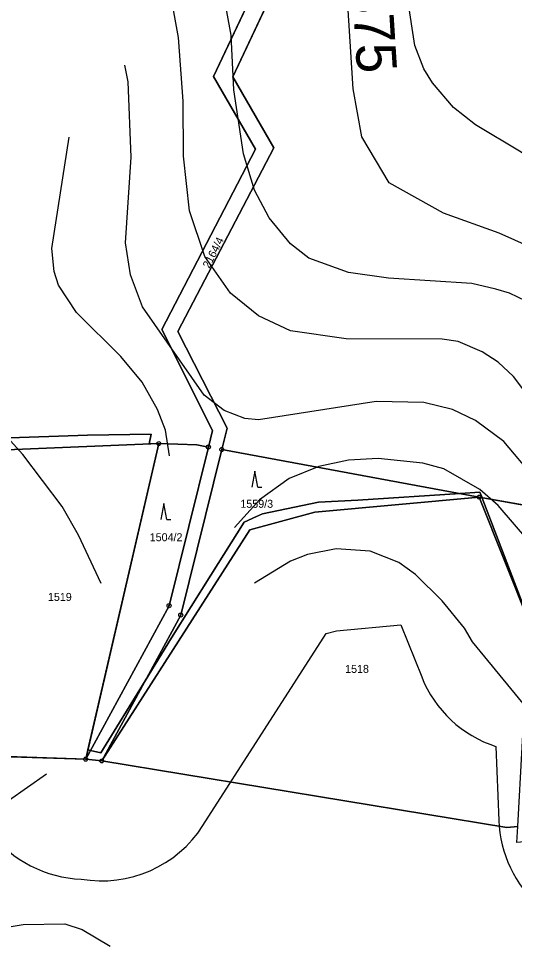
# Model space of a CAD drawing. Extents: x -706130 to -698555, y -971544 to -967260.
# Drawn here: x -705059.5 to -704935.5, y -970935.8 to -970704.4 of the extents above; entities that cross this region are included whole.
import ezdxf

# ---------------------------------------------------------------- set-up
doc = ezdxf.new("R2010")
doc.units = 0
for name, color, linetype in [('BPEJ hranice S', 7, 'Continuous'), ('BPEJ I-II trida ochrany S', 7, 'Continuous'), ('KN_Hranice_parcel', 7, 'Continuous'), ('KN_Parcelni cisla', 7, 'Continuous'), ('KN_Polygon parcely', 7, 'Continuous'), ('KN_POZEMKY_10_LESNI POZEMEK', 7, 'Continuous'), ('KN_POZEMKY_14_OSTATNI PLOCHA', 7, 'Continuous'), ('KN_POZEMKY_2_ORNA PUDA', 7, 'Continuous'), ('KN_VYUZITI_17_ostatni plocha_ostatni komunikace', 7, 'Continuous'), ('KN_Značky bodu BP', 7, 'Continuous'), ('KN_Značky kultur', 7, 'Continuous'), ('OP lesa 30 m', 7, 'Continuous'), ('Plochy lesní všeobecné S', 7, 'Continuous'), ('Plochy smíšené nezastavěného území všeobecné S', 7, 'Continuous'), ('Plochy zemědělské všeobecné CELEK S', 7, 'Continuous'), ('Regulační bloky v krajině S', 7, 'Continuous'), ('VÝŠKOPIS_vrstevnice doplňková', 7, 'Continuous'), ('VÝŠKOPIS_vrstevnice hlavní', 7, 'Continuous'), ('VÝŠKOPIS_vrstevnice výška', 7, 'Continuous'), ('VÝŠKOPIS_vrstevnice zesílená', 7, 'Continuous')]:
    doc.layers.add(name, color=color, linetype=linetype)

msp = doc.modelspace()

# ---------------------------------------------------------------- linework, layer by layer
at = {"layer": 'BPEJ hranice S'}
for points in [[(-704931.72, -970855.35), (-704943.44, -970824.71), (-704943.66, -970824.14), (-704944.17, -970822.81), (-704949.16, -970823.13), (-704974.71, -970824.74), (-704984.56, -970825.28), (-704998.49, -970828.17), (-705000, -970828.85), (-705003.11, -970830.25), (-705011.43, -970843.52), (-705021.28, -970859.22), (-705027.85, -970869.9), (-705038.93, -970887.9), (-705041.51, -970887.31), (-705042.16, -970887.17), (-705024.44, -970810.62), (-705026.89, -970810.72), (-705026.39, -970808.27), (-705042.28, -970808.5), (-705064.07, -970809.28)], [(-705064.07, -970809.28), (-705042.28, -970808.5), (-705026.39, -970808.27), (-705026.89, -970810.72), (-705024.44, -970810.62), (-705042.16, -970887.17), (-705041.51, -970887.31), (-705038.93, -970887.9), (-705027.85, -970869.9), (-705021.28, -970859.22), (-705011.43, -970843.52), (-705003.11, -970830.25), (-705000, -970828.85), (-704998.49, -970828.17), (-704984.56, -970825.28), (-704974.71, -970824.74), (-704949.16, -970823.13), (-704944.17, -970822.81), (-704943.66, -970824.14), (-704943.44, -970824.71), (-704931.72, -970855.35)]]:
    msp.add_lwpolyline(points, dxfattribs=at)
at = {"layer": 'BPEJ I-II trida ochrany S'}
for p, q in [((-705024.44, -970810.62), (-705062.48, -970812.16)), ((-705042.16, -970887.17), (-705024.44, -970810.62)), ((-704944.39, -970824.01), (-704985.42, -970827.78)), ((-704985.42, -970827.78), (-705001.67, -970832.21)), ((-705001.67, -970832.21), (-705038.69, -970889.93)), ((-705042.7, -970889.51), (-705042.16, -970887.17)), ((-705042.16, -970887.17), (-705042.16, -970887.17)), ((-705038.69, -970889.93), (-705042.7, -970889.51))]:
    msp.add_line(p, q, dxfattribs=at)
msp.add_lwpolyline([(-704930.88, -970857.83), (-704931.71, -970855.75), (-704944.39, -970824.01)], dxfattribs=at)
at = {"layer": 'KN_Hranice_parcel'}
for p, q in [((-705024.44, -970810.62), (-705062.48, -970812.16)), ((-705042.7, -970889.51), (-705024.44, -970810.62)), ((-705008.69, -970812.11), (-704944.39, -970824.01)), ((-704930.88, -970857.83), (-704944.39, -970824.01)), ((-704944.39, -970824.01), (-704800.88, -970849.71)), ((-705038.69, -970889.93), (-705042.7, -970889.51))]:
    msp.add_line(p, q, dxfattribs=at)
for points in [[(-705008.69, -970812.11), (-705007.36, -970806.79), (-705019.71, -970782.59), (-704995.67, -970736.7), (-705005.9, -970718.98), (-704995.55, -970696.81)], [(-705001.11, -970698.41), (-705010.8, -970718.92), (-705000.3, -970737.04), (-705023.71, -970782.14), (-705011.02, -970807.33), (-705012.05, -970811.49)], [(-705012.05, -970811.49), (-705021.89, -970851.15), (-705042.7, -970889.51)], [(-705024.44, -970810.62), (-705014.95, -970810.95), (-705012.05, -970811.49)], [(-705042.7, -970889.51), (-705074.93, -970888.47), (-705062.48, -970812.16)], [(-705038.69, -970889.93), (-705018.97, -970853.49), (-705008.69, -970812.11)], [(-704944.39, -970824.01), (-704985.42, -970827.78), (-705001.67, -970832.21), (-705038.69, -970889.93)], [(-704934.74, -970906.33), (-704937.47, -970906.61), (-705038.69, -970889.93)]]:
    msp.add_lwpolyline(points, dxfattribs=at)
at = {"layer": 'KN_Polygon parcely'}
for points in [[(-705062.48, -970812.16), (-705024.44, -970810.62), (-705014.95, -970810.95), (-705012.05, -970811.49), (-705011.02, -970807.33), (-705023.71, -970782.14), (-705000.3, -970737.04), (-705010.8, -970718.92), (-705001.11, -970698.41), (-704992.63, -970680.44), (-704964.95, -970670.6), (-704951.95, -970652.21), (-704952.5, -970634.75), (-704964.95, -970620.46), (-704955.97, -970595.7), (-704946.93, -970581.76), (-704927.29, -970570.94), (-704910.05, -970564.87), (-704899.18, -970551.2), (-704904.79, -970523.27), (-705042.96, -970468.75), (-705058.24, -970467.41)], [(-704995.55, -970696.81), (-705005.9, -970718.98), (-704995.67, -970736.7), (-705019.71, -970782.59), (-705007.36, -970806.79), (-705008.69, -970812.11), (-704944.39, -970824.01), (-704800.88, -970849.71), (-704801.58, -970846.29), (-704822.48, -970820.2), (-704840.46, -970775.08), (-704829.92, -970737.1), (-704827.39, -970702.43)], [(-704822.85, -970967.55), (-704823.85, -970899.66), (-704845.22, -970898.59), (-704874.14, -970906.79), (-704909.51, -970908.05), (-704934.96, -970910.32), (-704934.74, -970906.33), (-704937.47, -970906.61), (-705038.69, -970889.93), (-705042.7, -970889.51), (-705074.93, -970888.47), (-705062.48, -970812.16), (-705079.24, -970809.5), (-705093.02, -970756.09), (-705095.13, -970722.06), (-705154.94, -970720.44), (-705157.26, -970750.81), (-705192.03, -970746.74), (-705194.44, -970760.35), (-705205.04, -970841.14), (-705206.36, -970881.05), (-705208.82, -970881.05), (-705203.39, -970938.45)]]:
    msp.add_lwpolyline(points, dxfattribs=at)
for points in [[(-704995.67, -970736.7), (-705005.9, -970718.98), (-704995.55, -970696.81), (-705001.11, -970698.41), (-705010.8, -970718.92), (-705000.3, -970737.04), (-705023.71, -970782.14), (-705011.02, -970807.33), (-705012.05, -970811.49), (-705021.89, -970851.15), (-705042.7, -970889.51), (-705038.69, -970889.93), (-705018.97, -970853.49), (-705008.69, -970812.11), (-705007.36, -970806.79), (-705019.71, -970782.59)], [(-705024.44, -970810.62), (-705062.48, -970812.16), (-705074.93, -970888.47), (-705042.7, -970889.51)], [(-705042.7, -970889.51), (-705021.89, -970851.15), (-705012.05, -970811.49), (-705014.95, -970810.95), (-705024.44, -970810.62)], [(-704944.39, -970824.01), (-705008.69, -970812.11), (-705018.97, -970853.49), (-705038.69, -970889.93), (-705001.67, -970832.21), (-704985.42, -970827.78)], [(-704932.51, -970866.67), (-704930.88, -970857.83), (-704944.39, -970824.01), (-704985.42, -970827.78), (-705001.67, -970832.21), (-705038.69, -970889.93), (-704937.47, -970906.61), (-704934.74, -970906.33)], [(-704930.88, -970857.83), (-704911.26, -970856.24), (-704909.51, -970903.71), (-704875.21, -970900.04), (-704845.19, -970894.06), (-704823.39, -970894.18), (-704806.82, -970890.86), (-704795.92, -970881.37), (-704797.95, -970863.95), (-704800.88, -970849.71), (-704944.39, -970824.01)]]:
    msp.add_lwpolyline(points, close=True, dxfattribs=at)
at = {"layer": 'KN_POZEMKY_10_LESNI POZEMEK'}
for p, q in [((-705005.9, -970718.98), (-704995.55, -970696.81)), ((-705001.11, -970698.41), (-705010.8, -970718.92)), ((-705010.8, -970718.92), (-705000.3, -970737.04)), ((-704995.67, -970736.7), (-705005.9, -970718.98)), ((-705000.3, -970737.04), (-705023.71, -970782.14)), ((-705019.71, -970782.59), (-704995.67, -970736.7)), ((-705023.71, -970782.14), (-705011.02, -970807.33)), ((-705007.36, -970806.79), (-705019.71, -970782.59)), ((-705008.69, -970812.11), (-705007.36, -970806.79)), ((-705011.02, -970807.33), (-705012.05, -970811.49)), ((-705024.44, -970810.62), (-705062.48, -970812.16)), ((-705042.7, -970889.51), (-705024.44, -970810.62)), ((-705014.95, -970810.95), (-705024.44, -970810.62)), ((-705024.44, -970810.62), (-705014.95, -970810.95)), ((-705012.05, -970811.49), (-705021.89, -970851.15)), ((-705012.05, -970811.49), (-705014.95, -970810.95)), ((-705014.95, -970810.95), (-705012.05, -970811.49)), ((-705018.97, -970853.49), (-705008.69, -970812.11)), ((-704944.39, -970824.01), (-705008.69, -970812.11)), ((-705008.69, -970812.11), (-704944.39, -970824.01)), ((-704944.39, -970824.01), (-704985.42, -970827.78)), ((-704800.88, -970849.71), (-704944.39, -970824.01)), ((-704930.88, -970857.83), (-704944.39, -970824.01)), ((-704944.39, -970824.01), (-704800.88, -970849.71)), ((-704985.42, -970827.78), (-705001.67, -970832.21)), ((-705001.67, -970832.21), (-705038.69, -970889.93)), ((-705021.89, -970851.15), (-705042.7, -970889.51)), ((-705038.69, -970889.93), (-705018.97, -970853.49))]:
    msp.add_line(p, q, dxfattribs=at)
at = {"layer": 'KN_POZEMKY_14_OSTATNI PLOCHA'}
for p, q in [((-704995.55, -970696.81), (-705005.9, -970718.98)), ((-705010.8, -970718.92), (-705001.11, -970698.41)), ((-705000.3, -970737.04), (-705010.8, -970718.92)), ((-705005.9, -970718.98), (-704995.67, -970736.7)), ((-705023.71, -970782.14), (-705000.3, -970737.04)), ((-704995.67, -970736.7), (-705019.71, -970782.59)), ((-705011.02, -970807.33), (-705023.71, -970782.14)), ((-705019.71, -970782.59), (-705007.36, -970806.79)), ((-705007.36, -970806.79), (-705008.69, -970812.11)), ((-705012.05, -970811.49), (-705011.02, -970807.33)), ((-705021.89, -970851.15), (-705012.05, -970811.49)), ((-705008.69, -970812.11), (-705018.97, -970853.49)), ((-705042.7, -970889.51), (-705021.89, -970851.15)), ((-705018.97, -970853.49), (-705038.69, -970889.93)), ((-705038.69, -970889.93), (-705042.7, -970889.51))]:
    msp.add_line(p, q, dxfattribs=at)
at = {"layer": 'KN_POZEMKY_2_ORNA PUDA'}
for p, q in [((-705062.48, -970812.16), (-705024.44, -970810.62)), ((-705024.44, -970810.62), (-705042.7, -970889.51)), ((-704985.42, -970827.78), (-704944.39, -970824.01)), ((-704944.39, -970824.01), (-704930.88, -970857.83)), ((-705001.67, -970832.21), (-704985.42, -970827.78)), ((-705038.69, -970889.93), (-705001.67, -970832.21)), ((-705042.7, -970889.51), (-705074.93, -970888.47)), ((-705074.93, -970888.47), (-705042.7, -970889.51)), ((-705042.7, -970889.51), (-705038.69, -970889.93)), ((-704937.47, -970906.61), (-705038.69, -970889.93)), ((-705038.69, -970889.93), (-704937.47, -970906.61)), ((-704934.74, -970906.33), (-704937.47, -970906.61)), ((-704937.47, -970906.61), (-704934.74, -970906.33))]:
    msp.add_line(p, q, dxfattribs=at)
at = {"layer": 'KN_VYUZITI_17_ostatni plocha_ostatni komunikace'}
for p, q in [((-704995.55, -970696.81), (-705005.9, -970718.98)), ((-705010.8, -970718.92), (-705001.11, -970698.41)), ((-705000.3, -970737.04), (-705010.8, -970718.92)), ((-705005.9, -970718.98), (-704995.67, -970736.7)), ((-705023.71, -970782.14), (-705000.3, -970737.04)), ((-704995.67, -970736.7), (-705019.71, -970782.59)), ((-705011.02, -970807.33), (-705023.71, -970782.14)), ((-705019.71, -970782.59), (-705007.36, -970806.79)), ((-705007.36, -970806.79), (-705008.69, -970812.11)), ((-705012.05, -970811.49), (-705011.02, -970807.33)), ((-705021.89, -970851.15), (-705012.05, -970811.49)), ((-705008.69, -970812.11), (-705018.97, -970853.49)), ((-705042.7, -970889.51), (-705021.89, -970851.15)), ((-705018.97, -970853.49), (-705038.69, -970889.93)), ((-705038.69, -970889.93), (-705042.7, -970889.51))]:
    msp.add_line(p, q, dxfattribs=at)
at = {"layer": 'KN_Značky bodu BP'}
for centre, radius in [((-705024.44, -970810.62), 0.5), ((-705024.44, -970810.62), 0.0303), ((-705012.05, -970811.49), 0.5), ((-705012.05, -970811.49), 0.0303), ((-705008.69, -970812.11), 0.5), ((-705008.69, -970812.11), 0.0303), ((-704944.39, -970824.01), 0.5), ((-704944.39, -970824.01), 0.0303), ((-705021.89, -970851.15), 0.5), ((-705021.89, -970851.15), 0.0303), ((-705018.97, -970853.49), 0.5), ((-705018.97, -970853.49), 0.0303), ((-705042.7, -970889.51), 0.5), ((-705042.7, -970889.51), 0.0303), ((-705038.69, -970889.93), 0.5), ((-705038.69, -970889.93), 0.0303)]:
    msp.add_circle(centre, radius, dxfattribs=at)
at = {"layer": 'KN_Značky kultur'}
for p, q in [((-705000.4, -970817.49), (-705001.15, -970821.49)), ((-704999.65, -970821.49), (-705000.4, -970817.49)), ((-704999.65, -970821.49), (-704998.65, -970821.49)), ((-705023.17, -970825.61), (-705023.92, -970829.61)), ((-705022.42, -970829.61), (-705023.17, -970825.61)), ((-705022.42, -970829.61), (-705021.42, -970829.61))]:
    msp.add_line(p, q, dxfattribs=at)
at = {"layer": 'OP lesa 30 m'}
msp.add_line((-704940.17, -970886.36), (-704939.49, -970904.82), dxfattribs=at)
msp.add_lwpolyline([(-705013.44, -970906.13), (-704982.65, -970858.12), (-704980.06, -970857.41), (-704963.94, -970855.93), (-704958.74, -970868.96)], dxfattribs=at)
for centre, start, end in [((-704930.88, -970857.83), 201.7751, 251.9605), ((-705042.7, -970889.51), 166.9677, 267.8739), ((-705038.69, -970889.93), 260.1676, 327.325), ((-704909.51, -970903.71), 182.1113, 276.1072)]:
    msp.add_arc(centre, 30, start, end, dxfattribs=at)
at = {"layer": 'Plochy lesní všeobecné S'}
for p, q in [((-704995.55, -970696.81), (-705005.9, -970718.98)), ((-705010.8, -970718.92), (-705001.11, -970698.41)), ((-705000.3, -970737.04), (-705010.8, -970718.92)), ((-705005.9, -970718.98), (-704995.67, -970736.7)), ((-705023.71, -970782.14), (-705000.3, -970737.04)), ((-704995.67, -970736.7), (-705019.71, -970782.59)), ((-705011.02, -970807.33), (-705023.71, -970782.14)), ((-705019.71, -970782.59), (-705007.36, -970806.79)), ((-705007.36, -970806.79), (-705008.69, -970812.11)), ((-705012.05, -970811.49), (-705011.02, -970807.33)), ((-705062.48, -970812.16), (-705024.44, -970810.62)), ((-705024.44, -970810.62), (-705042.7, -970889.51)), ((-705021.89, -970851.15), (-705012.05, -970811.49)), ((-705008.69, -970812.11), (-705018.97, -970853.49)), ((-704985.42, -970827.78), (-704944.39, -970824.01)), ((-704944.39, -970824.01), (-704930.88, -970857.83)), ((-705001.67, -970832.21), (-704985.42, -970827.78)), ((-705038.69, -970889.93), (-705001.67, -970832.21)), ((-705042.7, -970889.51), (-705021.89, -970851.15)), ((-705018.97, -970853.49), (-705038.69, -970889.93))]:
    msp.add_line(p, q, dxfattribs=at)
at = {"layer": 'Plochy smíšené nezastavěného území všeobecné S'}
for p, q in [((-705005.9, -970718.98), (-704995.55, -970696.81)), ((-705001.11, -970698.41), (-705010.8, -970718.92)), ((-705010.8, -970718.92), (-705000.3, -970737.04)), ((-704995.67, -970736.7), (-705005.9, -970718.98)), ((-705000.3, -970737.04), (-705023.71, -970782.14)), ((-705023.71, -970782.14), (-705011.02, -970807.33)), ((-705011.02, -970807.33), (-705012.05, -970811.49)), ((-705018.97, -970853.49), (-705008.69, -970812.11)), ((-705038.69, -970889.93), (-705018.97, -970853.49)), ((-705042.7, -970889.51), (-705038.69, -970889.93))]:
    msp.add_line(p, q, dxfattribs=at)
for points in [[(-705008.69, -970812.11), (-705007.36, -970806.79), (-705019.71, -970782.59), (-704995.67, -970736.7)], [(-705012.05, -970811.49), (-705021.89, -970851.15), (-705042.7, -970889.51)]]:
    msp.add_lwpolyline(points, dxfattribs=at)
at = {"layer": 'Plochy zemědělské všeobecné CELEK S'}
for p, q in [((-705024.44, -970810.62), (-705062.48, -970812.16)), ((-705042.7, -970889.51), (-705024.44, -970810.62)), ((-704944.39, -970824.01), (-704985.42, -970827.78)), ((-704930.88, -970857.83), (-704944.39, -970824.01)), ((-704985.42, -970827.78), (-705001.67, -970832.21)), ((-705001.67, -970832.21), (-705038.69, -970889.93)), ((-705038.69, -970889.93), (-705042.7, -970889.51))]:
    msp.add_line(p, q, dxfattribs=at)
at = {"layer": 'Regulační bloky v krajině S'}
for p, q in [((-704995.55, -970696.81), (-705005.9, -970718.98)), ((-705005.9, -970718.98), (-704995.55, -970696.81)), ((-705010.8, -970718.92), (-705001.11, -970698.41)), ((-705001.11, -970698.41), (-705010.8, -970718.92)), ((-705000.3, -970737.04), (-705010.8, -970718.92)), ((-705010.8, -970718.92), (-705000.3, -970737.04)), ((-705005.9, -970718.98), (-704995.67, -970736.7)), ((-704995.67, -970736.7), (-705005.9, -970718.98)), ((-705023.71, -970782.14), (-705000.3, -970737.04)), ((-705000.3, -970737.04), (-705023.71, -970782.14)), ((-704995.67, -970736.7), (-705019.71, -970782.59)), ((-705011.02, -970807.33), (-705023.71, -970782.14)), ((-705023.71, -970782.14), (-705011.02, -970807.33)), ((-705019.71, -970782.59), (-705007.36, -970806.79)), ((-705007.36, -970806.79), (-705008.69, -970812.11)), ((-705012.05, -970811.49), (-705011.02, -970807.33)), ((-705011.02, -970807.33), (-705012.05, -970811.49)), ((-705062.48, -970812.16), (-705024.44, -970810.62)), ((-705024.44, -970810.62), (-705062.48, -970812.16)), ((-705024.44, -970810.62), (-705042.7, -970889.51)), ((-705042.7, -970889.51), (-705024.44, -970810.62)), ((-705021.89, -970851.15), (-705012.05, -970811.49)), ((-705008.69, -970812.11), (-705018.97, -970853.49)), ((-705018.97, -970853.49), (-705008.69, -970812.11)), ((-704985.42, -970827.78), (-704944.39, -970824.01)), ((-704944.39, -970824.01), (-704985.42, -970827.78)), ((-704944.39, -970824.01), (-704930.88, -970857.83)), ((-704930.88, -970857.83), (-704944.39, -970824.01)), ((-705001.67, -970832.21), (-704985.42, -970827.78)), ((-704985.42, -970827.78), (-705001.67, -970832.21)), ((-705038.69, -970889.93), (-705001.67, -970832.21)), ((-705001.67, -970832.21), (-705038.69, -970889.93)), ((-705042.7, -970889.51), (-705021.89, -970851.15)), ((-705018.97, -970853.49), (-705038.69, -970889.93)), ((-705038.69, -970889.93), (-705018.97, -970853.49)), ((-705042.7, -970889.51), (-705038.69, -970889.93)), ((-705038.69, -970889.93), (-705042.7, -970889.51))]:
    msp.add_line(p, q, dxfattribs=at)
for points in [[(-705008.69, -970812.11), (-705007.36, -970806.79), (-705019.71, -970782.59), (-704995.67, -970736.7)], [(-705012.05, -970811.49), (-705021.89, -970851.15), (-705042.7, -970889.51)]]:
    msp.add_lwpolyline(points, dxfattribs=at)
at = {"layer": 'VÝŠKOPIS_vrstevnice doplňková'}
for points in [[(-704913.51, -970939.93), (-704911.37, -970933.08), (-704910.37, -970923.95), (-704910.23, -970910.26), (-704911.51, -970904.55), (-704915.22, -970896.85), (-704920.93, -970889), (-704933.34, -970875.59), (-704946.04, -970860.18), (-704948.04, -970856.76), (-704953.6, -970849.91), (-704960.3, -970843.34), (-704964.44, -970840.35), (-704971.58, -970837.49), (-704980.14, -970836.92), (-704987.27, -970838.35), (-704991.55, -970840.06), (-705000.54, -970845.48)], [(-705080.58, -970937.79), (-705064.88, -970931.94), (-705058.32, -970930.8), (-705047.9, -970930.66), (-705043.62, -970932.09), (-705036.63, -970936.22)]]:
    msp.add_lwpolyline(points, dxfattribs=at)
at = {"layer": 'VÝŠKOPIS_vrstevnice hlavní'}
for points in [[(-704925.35, -970782.42), (-704932.63, -970775), (-704936.76, -970773.01), (-704940.19, -970772.01), (-704946.18, -970770.58), (-704967.01, -970769.3), (-704977, -970767.87), (-704986.98, -970764.3), (-704991.55, -970760.74), (-704996.83, -970754.18), (-705000.54, -970747.33), (-705003.25, -970738.2), (-705005.67, -970722.22), (-705006.39, -970708.52), (-705008.67, -970695.68), (-705011.67, -970685.69), (-705020.08, -970673.71), (-705041.06, -970651.17), (-705047.62, -970641.18), (-705050.04, -970635.19), (-705052.9, -970623.2), (-705055.46, -970586.39), (-705059.18, -970572.98), (-705064.03, -970568.7)], [(-704784.53, -970703.67), (-704805.22, -970717.79), (-704819.2, -970729.49), (-704831.05, -970740.62), (-704852.3, -970756.46), (-704866.14, -970763.16), (-704873.99, -970765.3), (-704883.12, -970766.44), (-704887.68, -970765.87), (-704892.25, -970764.45), (-704901.38, -970760.02), (-704920.21, -970747.9), (-704933.91, -970737.77), (-704945.32, -970730.92), (-704950.75, -970726.64), (-704956.02, -970720.5), (-704958.16, -970716.94), (-704960.45, -970711.09), (-704962.16, -970699.67)], [(-704921.36, -970812.95), (-704935.76, -970793.84), (-704939.62, -970790.27), (-704943.61, -970787.7), (-704949.6, -970785.13), (-704953.6, -970784.56), (-704977.57, -970784.42), (-704991.55, -970782.42), (-704999.54, -970778.71), (-705006.53, -970773.01), (-705012.95, -970763.88), (-705016.8, -970752.46), (-705018.23, -970738.77), (-705018.37, -970725.07), (-705019.51, -970709.09), (-705020.88, -970701.8)], [(-704999.54, -970804.68), (-705002.96, -970804.39), (-705008.1, -970802.4), (-705013.09, -970798.55), (-705028.5, -970776.43), (-705031.5, -970768.44), (-705032.78, -970760.45), (-705031.35, -970739.05), (-705032.07, -970720.22), (-705032.96, -970716.07)], [(-705021.8, -970813.67), (-705022.79, -970807.25), (-705024.79, -970802.11), (-705028.64, -970795.26), (-705033.92, -970788.84), (-705045.05, -970777.86), (-705049.47, -970771.01), (-705050.61, -970767.59), (-705051.19, -970761.88), (-705046.81, -970734.05)], [(-704923.07, -970828.08), (-704938.19, -970810.1), (-704945.32, -970804.82), (-704951.03, -970802.11), (-704958.16, -970800.4), (-704970.15, -970800.11), (-704999.54, -970804.68)], [(-704838.75, -970945.64), (-704831.19, -970921.67), (-704828.9, -970905.69), (-704829.47, -970897.7), (-704832.9, -970889.71), (-704839.32, -970881.72), (-704843.46, -970877.73), (-704855.58, -970868.45), (-704867.28, -970862.46), (-704879.7, -970858.32), (-704905.66, -970853.19), (-704916.65, -970849.19), (-704924.78, -970843.34), (-704939.62, -970826.08), (-704944.18, -970822.09), (-704953.17, -970816.95), (-704958.45, -970815.52), (-704969.58, -970814.38), (-704977, -970814.81), (-704984.42, -970816.38), (-704991.83, -970819.38), (-704999.25, -970824.65), (-705005.5, -970831.6)]]:
    msp.add_lwpolyline(points, dxfattribs=at)
at = {"layer": 'VÝŠKOPIS_vrstevnice zesílená'}
for points in [[(-704821.49, -970763.16), (-704836.61, -970772.44), (-704847.74, -970778.29), (-704860.01, -970783.42), (-704872.56, -970787.27), (-704885.12, -970789.27), (-704895.96, -970789.27), (-704902.81, -970785.42), (-704912.37, -970773.86), (-704924.49, -970764.73), (-704939.33, -970758.03), (-704953.31, -970753.03), (-704966.87, -970745.47), (-704973.72, -970733.92), (-704975.86, -970721.93), (-704978, -970687.69)], [(-705038.83, -970845.62), (-705044.48, -970833.5), (-705048.62, -970826.37), (-705058.46, -970813.38), (-705068.45, -970802.4), (-705075.01, -970789.56), (-705077.15, -970773.86), (-705076.58, -970765.02), (-705072.77, -970748.67)], [(-705169.03, -970941.22), (-705162.75, -970938.93), (-705146.63, -970930.66), (-705134.79, -970925.81), (-705103.4, -970917.1), (-705072.87, -970905.83), (-705062.03, -970899.84), (-705052.48, -970893.17)]]:
    msp.add_lwpolyline(points, dxfattribs=at)

# ---------------------------------------------------------------- texts
at = {"layer": 'KN_Parcelni cisla'}
msp.add_text('2164/4', height=2, rotation=63, dxfattribs=at).set_placement((-705011.82, -970766.99))
for s, p in [('1559/3', (-705004.05, -970826.68)), ('1504/2', (-705026.71, -970835.04)), ('1519', (-705052.15, -970849.96)), ('1518', (-704977.87, -970867.95))]:
    msp.add_text(s, height=2, dxfattribs=at).set_placement(p)
at = {"layer": 'VÝŠKOPIS_vrstevnice výška'}
msp.add_text('375', height=10, rotation=273.5762, dxfattribs=at).set_placement((-704976.22, -970696.01))

doc.saveas('drawing.dxf')
